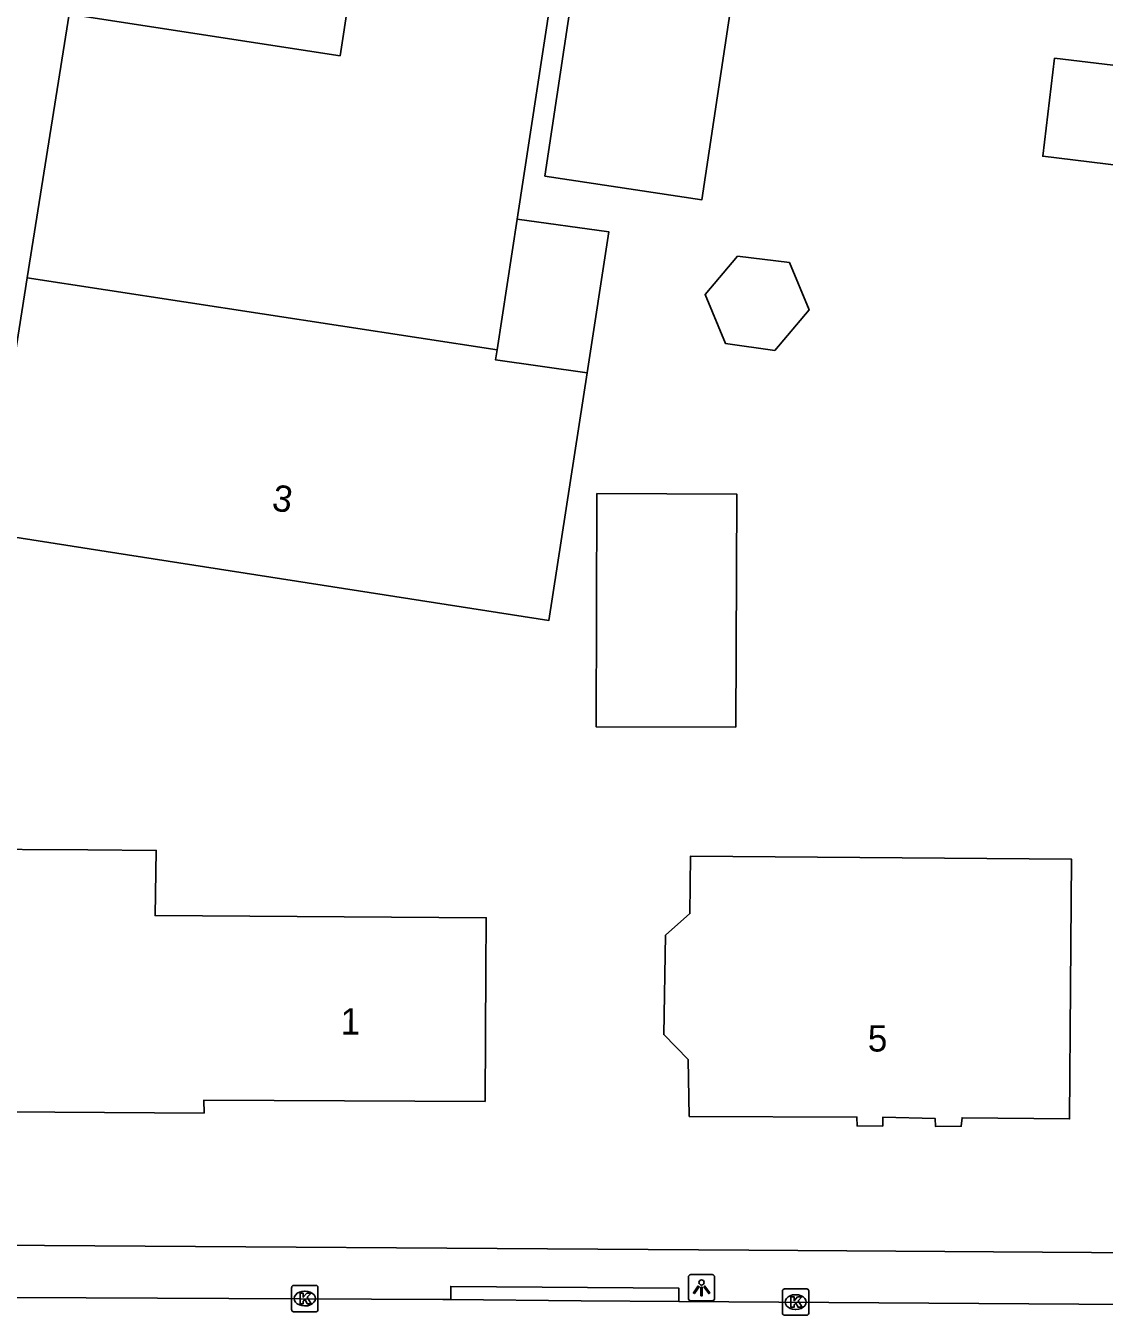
# Model space of a CAD drawing. Extents: x 157321 to 158827, y 386650 to 388532.
# Drawn here: x 158257.33 to 158298.39, y 387726.08 to 387775.16 of the extents above; entities that cross this region are included whole.
import ezdxf

# ---------------------------------------------------------------- set-up
doc = ezdxf.new("R2010")
doc.units = 0
for name, color, linetype in [('IMGEO_Kolk', 7, 'Continuous'), ('IMGEO_Lichtpunt', 7, 'Continuous'), ('IMGEO_Pand', 7, 'Continuous'), ('IMGEO_Pand_nummerreeks', 7, 'Continuous'), ('IMGEO_Rijbaan_lokaal_open', 7, 'Continuous'), ('IMGEO_Voetpad_open', 7, 'Continuous')]:
    doc.layers.add(name, color=color, linetype=linetype)

msp = doc.modelspace()

# ---------------------------------------------------------------- linework, layer by layer
at = {"layer": 'IMGEO_Kolk'}
for p, q in [((158267.454, 387726.29), (158267.454, 387727.142)), ((158267.529, 387727.216), (158268.381, 387727.216)), ((158268.455, 387727.142), (158268.455, 387726.29)), ((158286.213, 387727.083), (158287.065, 387727.083)), ((158267.942, 387726.996), (158267.967, 387726.996)), ((158286.138, 387726.157), (158286.138, 387727.009)), ((158286.626, 387726.863), (158286.651, 387726.863)), ((158287.139, 387727.009), (158287.139, 387726.157)), ((158268.381, 387726.216), (158267.529, 387726.216)), ((158267.965, 387726.436), (158267.94, 387726.436)), ((158286.649, 387726.303), (158286.624, 387726.303)), ((158287.065, 387726.083), (158286.213, 387726.083))]:
    msp.add_line(p, q, dxfattribs=at)
for points in [[(158267.454, 387726.29), (158267.454, 387727.142)], [(158267.529, 387727.216), (158268.381, 387727.216)], [(158268.455, 387727.142), (158268.455, 387726.29)], [(158286.213, 387727.083), (158287.065, 387727.083)], [(158267.775, 387726.916), (158267.898, 387726.916), (158267.898, 387726.765), (158268.028, 387726.916), (158268.192, 387726.916), (158268.046, 387726.765), (158268.199, 387726.516), (158268.047, 387726.516), (158267.962, 387726.68), (158267.898, 387726.613), (158267.898, 387726.516), (158267.775, 387726.516), (158267.775, 387726.916)], [(158286.138, 387726.157), (158286.138, 387727.009)], [(158286.459, 387726.783), (158286.582, 387726.783), (158286.582, 387726.632), (158286.712, 387726.783), (158286.876, 387726.783), (158286.73, 387726.632), (158286.883, 387726.383), (158286.731, 387726.383), (158286.646, 387726.547), (158286.582, 387726.48), (158286.582, 387726.383), (158286.459, 387726.383), (158286.459, 387726.783)], [(158287.139, 387727.009), (158287.139, 387726.157)], [(158268.381, 387726.216), (158267.529, 387726.216)], [(158287.065, 387726.083), (158286.213, 387726.083)]]:
    msp.add_lwpolyline(points, dxfattribs=at)
for centre, start, end in [((158267.531, 387727.14), 91.552, 178.448), ((158267.531, 387727.14), 91.552, 178.448), ((158268.379, 387727.14), 1.552, 88.448), ((158268.379, 387727.14), 1.552, 88.448), ((158286.215, 387727.007), 91.552, 178.448), ((158286.215, 387727.007), 91.552, 178.448), ((158287.063, 387727.007), 1.552, 88.448), ((158287.063, 387727.007), 1.552, 88.448), ((158267.531, 387726.292), 181.552, 268.448), ((158267.531, 387726.292), 181.552, 268.448), ((158268.379, 387726.292), 271.552, 358.448), ((158268.379, 387726.292), 271.552, 358.448), ((158286.215, 387726.159), 181.552, 268.448), ((158286.215, 387726.159), 181.552, 268.448), ((158287.063, 387726.159), 271.552, 358.448), ((158287.063, 387726.159), 271.552, 358.448)]:
    msp.add_arc(centre, 0.0765, start, end, dxfattribs=at)
for centre, major_axis, ratio, start_param, end_param in [((158267.941, 387726.716), (-0.387, 0.002), 0.722429, 4.712389, 7.853982), ((158267.966, 387726.716), (-0.39, 0.002), 0.717154, 1.570796, 4.712389), ((158286.625, 387726.583), (-0.387, 0.002), 0.722429, 4.712389, 7.853982), ((158286.65, 387726.583), (-0.39, 0.002), 0.717154, 1.570796, 4.712389)]:
    msp.add_ellipse(centre, major_axis=major_axis, ratio=ratio, start_param=start_param, end_param=end_param, dxfattribs=at)
at = {"layer": 'IMGEO_Lichtpunt'}
for p, q in [((158283.461, 387727.626), (158282.653, 387727.626)), ((158283.461, 387727.626), (158282.653, 387727.626)), ((158282.559, 387727.531), (158282.559, 387726.724)), ((158282.559, 387727.531), (158282.559, 387726.724)), ((158283.555, 387726.724), (158283.555, 387727.531)), ((158283.555, 387726.724), (158283.555, 387727.531)), ((158282.653, 387726.63), (158283.461, 387726.63)), ((158282.653, 387726.63), (158283.461, 387726.63))]:
    msp.add_line(p, q, dxfattribs=at)
for points in [[(158282.933, 387727.195), (158282.972, 387727.167), (158282.784, 387726.905), (158282.746, 387726.932), (158282.933, 387727.195)], [(158283.035, 387727.147), (158283.082, 387727.147), (158283.082, 387726.825), (158283.035, 387726.825), (158283.035, 387727.147)], [(158283.145, 387727.167), (158283.183, 387727.194), (158283.37, 387726.932), (158283.331, 387726.904), (158283.145, 387727.167)]]:
    msp.add_lwpolyline(points, dxfattribs=at)
msp.add_circle((158283.058, 387727.329), 0.0994, dxfattribs=at)
for centre, start, end in [((158282.653, 387727.531), 90, 180), ((158282.653, 387727.531), 90, 180), ((158283.461, 387727.531), 0, 90), ((158283.461, 387727.531), 0, 90), ((158282.653, 387726.724), 180, 270), ((158282.653, 387726.724), 180, 270), ((158283.461, 387726.724), 270, 0), ((158283.461, 387726.724), 270, 360)]:
    msp.add_arc(centre, 0.0946, start, end, dxfattribs=at)
at = {"layer": 'IMGEO_Pand'}
for points in [[(158276.038, 387767.796), (158278.84, 387786.104), (158276.27, 387786.497), (158271.327, 387787.254), (158269.3, 387774.015), (158258.979, 387775.595)], [(158277.088, 387769.434), (158278.559, 387779.212), (158284.54, 387778.313), (158283.069, 387768.535), (158277.088, 387769.434)], [(158258.979, 387775.595), (158257.39, 387765.565)], [(158299.059, 387769.826), (158296.045, 387770.19), (158296.494, 387773.921), (158299.662, 387773.539)], [(158276.038, 387767.796), (158275.278, 387762.828)], [(158278.708, 387761.945), (158279.53, 387767.309), (158276.038, 387767.796)], [(158286.401, 387766.147), (158284.432, 387766.389), (158283.195, 387764.923), (158283.968, 387763.069), (158285.845, 387762.791), (158287.154, 387764.342), (158286.401, 387766.147)], [(158257.39, 387765.565), (158255.852, 387755.854)], [(158257.39, 387765.565), (158275.278, 387762.828)], [(158275.278, 387762.828), (158275.219, 387762.442), (158278.708, 387761.945)], [(158255.852, 387755.854), (158260.793, 387755.086), (158277.245, 387752.528), (158278.708, 387761.945)], [(158284.367, 387748.459), (158279.042, 387748.477), (158279.073, 387757.352), (158284.397, 387757.334), (158284.367, 387748.459)], [(158259.698, 387743.789), (158254.698, 387743.822), (158254.632, 387733.84), (158264.121, 387733.775), (158264.116, 387734.269), (158274.818, 387734.221), (158274.851, 387739.221), (158274.864, 387741.206), (158262.255, 387741.29), (158262.298, 387743.772), (158259.698, 387743.789)], [(158297.103, 387738.55), (158297.141, 387743.434), (158282.642, 387743.555), (158282.613, 387741.368), (158281.682, 387740.546), (158281.616, 387736.763), (158282.547, 387735.817), (158282.588, 387733.647), (158288.97, 387733.62), (158288.976, 387733.289), (158289.958, 387733.278), (158289.962, 387733.622), (158291.952, 387733.563), (158291.965, 387733.264), (158292.945, 387733.273), (158292.976, 387733.597), (158297.065, 387733.55), (158297.103, 387738.55)]]:
    msp.add_lwpolyline(points, dxfattribs=at)
at = {"layer": 'IMGEO_Rijbaan_lokaal_open'}
for points in [[(158273.509, 387726.682), (158273.212, 387726.685), (158254.185, 387726.775), (158247.772, 387726.805), (158246.937, 387726.809), (158246.572, 387726.841), (158246.052, 387726.926), (158245.542, 387727.057), (158245.046, 387727.233), (158244.567, 387727.453), (158244.11, 387727.715), (158243.678, 387728.017), (158243.275, 387728.356), (158243.069, 387728.563)], [(158282.188, 387726.604), (158278.478, 387726.628), (158273.509, 387726.682)], [(158320.25, 387726.353), (158282.188, 387726.604)]]:
    msp.add_lwpolyline(points, dxfattribs=at)
at = {"layer": 'IMGEO_Voetpad_open'}
for points in [[(158320.272, 387728.321), (158284.857, 387728.555), (158254.197, 387728.758), (158249.443, 387728.789), (158249.448, 387731.428)], [(158273.509, 387726.682), (158273.512, 387727.176), (158282.191, 387727.115), (158282.188, 387726.604)]]:
    msp.add_lwpolyline(points, dxfattribs=at)

# ---------------------------------------------------------------- texts
at = {"layer": 'IMGEO_Pand_nummerreeks'}
for s, rotation, p in [('3', 351.165, (158266.667, 387756.723)), ('1', 359.743, (158269.317, 387736.766)), ('5', 359.7242, (158289.384, 387736.119))]:
    msp.add_text(s, height=1, rotation=rotation, dxfattribs=at).set_placement(p)

doc.saveas('drawing.dxf')
